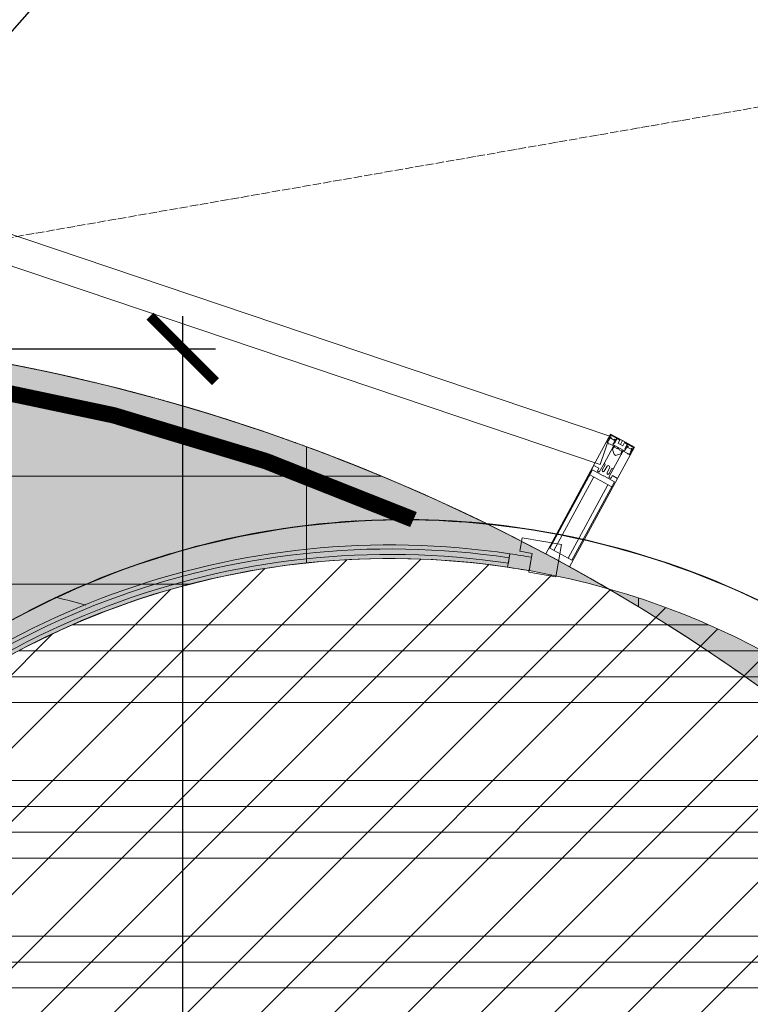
# Model space of a CAD drawing. Header units: millimetres. Extents: x -57162 to 485422, y -209335 to -9481.
# Tile 496 of 656: x 68760 to 70102, y -17145 to -15337. Entities that reach past the tile are written whole.
import ezdxf
from ezdxf import colors
from ezdxf.entities.mleader import LeaderData, LeaderLine
from ezdxf.math import Vec2, Vec3

# ---------------------------------------------------------------- set-up
doc = ezdxf.new("R2010")
doc.units = ezdxf.units.MM
for name, pattern in [('( Hidden )', [0.375, 0.25, -0.125]), ('-d1-01', [1, 0, -1]), ('-D1d1-15x02', [19, 15, -2, 0, -2]), ('DASHDOT', [25.4, 12.7, -6.35, 0, -6.35])]:
    doc.linetypes.add(name, pattern=pattern)
doc.layers.get('Defpoints').update_dxf_attribs({"color": 31})
for name, color, linetype, lineweight, true_color in [('_Разделитель помещений_', 7, '-d1-01', 5, 0x0080c0), ('dim_razv', 7, 'DASHDOT', 9, 0x183018), ('EOM vinoski', 7, 'Continuous', 5, 0x423200), ('pol', 7, 'Continuous', 15, 0x55666d), ('pot sh', 7, 'Continuous', 15, 0x261e3e)]:
    doc.layers.add(name, color=color, linetype=linetype, lineweight=lineweight, true_color=true_color)
for name, color, linetype, lineweight in [('dim_light', 12, 'Continuous', 9), ('Импосты витража', 7, 'Continuous', 5), ('Оси', 7, 'Continuous', 5), ('Панели витража', 7, 'Continuous', 5), ('Перекрытия', 7, 'Continuous', 5), ('Термическая_воздушная прослойка _3_', 7, 'Continuous', 5), ('Элементы узлов', 7, 'Continuous', 5)]:
    doc.layers.add(name, color=color, linetype=linetype, lineweight=lineweight)
doc.styles.add('fl_iso paper', font='isocpeur.ttf', dxfattribs={"width": 0.8, "oblique": 10})
doc.styles.add('In tre', font='isocpeur.ttf', dxfattribs={"width": 0.8, "oblique": 10})
doc.dimstyles.new('In tre 1_75', dxfattribs={"dimtxt": 220, "dimasz": 120, "dimexe": 60, "dimexo": 10, "dimgap": 50, "dimtad": 1, "dimdec": 0, "dimrnd": 5, "dimzin": 0, "dimdsep": 46, "dimtxsty": 'fl_iso paper', "dimblk": 'ARCHTICK', "dimcen": 0, "dimdle": 60, "dimadec": 0, "dimazin": 0, "dimtfac": 1, "dimtdec": 0, "dimtofl": 0, "dimtmove": 1, "dimatfit": 1, "dimfxl": 1, "dimtfill": 1, "dimtolj": 1, "dimtzin": 0, "dimarcsym": 1})

# ---------------------------------------------------------------- blocks, each defined once
blk = doc.blocks.new('PAN_Door_Revolving - PAN_Door_Revolving-7997650-50_AS_Plan_L01_1 корпус_Маркировочный - зависимый 1')
at = {"layer": 'Панели витража'}
for p, q in [((-715.198729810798, 1338.760537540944), (-778.3911431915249, 1302.276380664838)), ((-685.1987298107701, 1286.799013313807), (-715.198729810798, 1338.760537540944)), ((-778.3911431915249, 1302.276380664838), (-765.8256077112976, 1280.512234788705)), ((-765.8256077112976, 1280.512234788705), (-745.9344645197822, 1291.996391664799)), ((-745.9344645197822, 1291.996391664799), (-728.5000000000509, 1261.799013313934)), ((-729.7500000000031, 1263.964076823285), (-742.2499999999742, 1285.614711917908)), ((-728.5000000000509, 1261.799013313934), (-685.1987298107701, 1286.799013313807)), ((-776.6215162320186, 1265.14792436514), (-764.1168982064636, 1243.489290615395)), ((-770.3692268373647, 1254.318641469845), (-776.6215162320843, 1265.147924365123)), ((-767.7524835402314, 1250.058048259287), (-772.985970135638, 1258.579234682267)), ((-764.116898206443, 1243.489290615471), (-767.8701185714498, 1249.990058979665))]:
    blk.add_line(p, q, dxfattribs=at)
for centre, radius, start, end in [((1.808410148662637e-13, -1.244348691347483e-13), 1484.500000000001, 120.0000000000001, 121.5440273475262), ((1.808410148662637e-13, -1.244348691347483e-13), 1484.5, 121.5440273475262, 178.6490144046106), ((2.552222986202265e-13, -1.627829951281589e-13), 1477.000000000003, 121.5571422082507, 238.4428577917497), ((2.552222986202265e-13, -1.627829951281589e-13), 1467.000000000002, 121.557142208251, 238.4428577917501), ((1.808410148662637e-13, -1.244348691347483e-13), 1459.5, 120.0000000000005, 121.57048179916), ((1.808410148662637e-13, -1.244348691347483e-13), 1459.500000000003, 121.5704817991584, 178.6258687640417)]:
    blk.add_arc(centre, radius, start, end, dxfattribs=at)
blk = doc.blocks.new('Rectangular Mullion - 50Wx250H-2623690-50_AS_Plan_L01_1 корпус_Маркировочный - зависимый 1')
at = {"layer": 'Элементы узлов'}
for p, q in [((-24.99999999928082, 65.24999999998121), (-24.99999999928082, 250.0000000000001)), ((-24.99999999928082, 250.0000000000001), (1.10097131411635e-10, 250.0000000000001)), ((-23.00000000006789, 237.2999998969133), (0, 237.2999998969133)), ((-23.00000000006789, 237.2999998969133), (-23.00000000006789, 73.55000000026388)), ((-14.90000002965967, 83.95000000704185), (-14.90000002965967, 237.2999998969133)), ((24.99999999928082, 250.0000000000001), (-1.10097131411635e-10, 250.0000000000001)), ((23.00000000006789, 237.2999998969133), (0, 237.2999998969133)), ((14.90000002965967, 83.95000000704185), (14.90000002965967, 237.2999998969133)), ((23.00000000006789, 237.2999998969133), (23.00000000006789, 73.55000000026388)), ((24.99999999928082, 65.24999999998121), (24.99999999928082, 250.0000000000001)), ((0, 83.95000000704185), (-23.00000000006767, 83.95000000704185)), ((-0.5000000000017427, 73.55000000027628), (-23.00000000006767, 73.55000000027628)), ((0, 83.95000000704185), (23.00000000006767, 83.95000000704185)), ((0.5000000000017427, 73.55000000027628), (23.00000000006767, 73.55000000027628)), ((-14.00000000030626, 65.24999999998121), (-24.99999999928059, 65.24999999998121)), ((-14.00000000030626, 71.25000000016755), (-14.00000000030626, 65.24999999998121)), ((-10.00000000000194, 71.25000000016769), (-14.00000000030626, 71.25000000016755)), ((-10.00000000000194, 53.00000000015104), (-10.00000000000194, 71.25000000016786)), ((-8.700000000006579, 53.00000000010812), (-7.037932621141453, 54.66206737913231)), ((-7.037932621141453, 65.22019715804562), (-5.866025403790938, 67.25000000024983)), ((-7.037932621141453, 65.22019715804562), (-7.037932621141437, 54.66206737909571)), ((-4.133974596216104, 67.2500000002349), (-5.866025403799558, 67.25000000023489)), ((-4.133974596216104, 67.2500000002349), (-2.921875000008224, 65.06465906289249)), ((-2.921875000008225, 65.06465906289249), (-2.921875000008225, 54.6218750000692)), ((-1.300000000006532, 53.0000000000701), (-2.921875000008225, 54.6218750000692)), ((1.300000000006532, 53.0000000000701), (2.921875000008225, 54.6218750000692)), ((4.133974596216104, 67.2500000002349), (2.921875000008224, 65.06465906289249)), ((2.921875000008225, 65.06465906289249), (2.921875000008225, 54.6218750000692)), ((4.133974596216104, 67.2500000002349), (5.866025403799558, 67.25000000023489)), ((7.037932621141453, 65.22019715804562), (5.866025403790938, 67.25000000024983)), ((7.037932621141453, 65.22019715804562), (7.037932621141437, 54.66206737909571)), ((8.700000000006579, 53.00000000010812), (7.037932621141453, 54.66206737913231)), ((10.00000000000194, 71.25000000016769), (14.00000000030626, 71.25000000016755)), ((10.00000000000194, 53.00000000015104), (10.00000000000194, 71.25000000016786)), ((14.00000000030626, 71.25000000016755), (14.00000000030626, 65.24999999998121)), ((14.00000000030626, 65.24999999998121), (24.99999999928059, 65.24999999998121)), ((-8.700000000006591, 53.00000000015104), (-10.00000000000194, 53.00000000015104)), ((-10.00000000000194, 53.00000000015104), (-10.00000000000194, 16.99995160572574)), ((6.526812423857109e-12, 53.00000000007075), (-1.300000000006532, 53.00000000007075)), ((-6.526812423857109e-12, 53.00000000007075), (1.300000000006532, 53.00000000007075)), ((8.700000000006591, 53.00000000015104), (10.00000000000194, 53.00000000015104)), ((10.00000000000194, 53.00000000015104), (10.00000000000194, 16.99995160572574)), ((-8.499999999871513, 22.992756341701), (-1.514655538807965, 29.97810080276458)), ((-8.50000000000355, 18.45620160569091), (-8.50000000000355, 22.99275634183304)), ((-7.500000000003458, 18.45620160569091), (-8.50000000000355, 18.45620160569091)), ((-7.500000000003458, 16.99995160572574), (-7.500000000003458, 18.45620160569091)), ((-1.514655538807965, 29.97810080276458), (0, 29.97810080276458)), ((1.514655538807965, 29.97810080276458), (0, 29.97810080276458)), ((8.499999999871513, 22.992756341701), (1.514655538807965, 29.97810080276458)), ((7.500000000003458, 18.45620160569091), (8.50000000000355, 18.45620160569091)), ((7.500000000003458, 16.99995160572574), (7.500000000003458, 18.45620160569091)), ((8.50000000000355, 18.45620160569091), (8.50000000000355, 22.99275634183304)), ((-23.84999999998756, 14.57300708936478), (-24.99999999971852, 14.2340920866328)), ((-24.99999999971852, -3.563309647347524e-11), (-24.99999999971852, 14.2340920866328)), ((-22.31562543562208, 16.99995160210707), (-23.84999999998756, 16.99995160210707)), ((-23.84999999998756, 16.99995160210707), (-23.84999999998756, 14.57300708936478)), ((-22.5154942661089, 10.57659988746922), (-23.84999999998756, 14.57300708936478)), ((-22.5154942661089, 10.57659988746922), (-23.69999999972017, 9.887595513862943)), ((-23.69999999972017, 1.299999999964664), (-23.69999999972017, 9.887595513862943)), ((-23.69999999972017, 1.299999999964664), (-11.79999999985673, 1.299999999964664)), ((-23.23052442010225, 10.16068049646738), (-22.4999999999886, 7.97299933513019)), ((-22.4999999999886, 7.972999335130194), (-22.4999999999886, 4.498266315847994)), ((-21.2999999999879, 4.498266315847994), (-22.4999999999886, 4.498266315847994)), ((-22.31562543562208, 16.99995160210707), (-22.31562543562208, 16.0159351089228)), ((-22.31562543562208, 16.0159351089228), (-21.32717362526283, 16.0159351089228)), ((-18.99594636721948, 17.64827800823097), (-21.32717362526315, 16.01593510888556)), ((-21.2999999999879, 4.498266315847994), (-21.2999999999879, 6.499951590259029)), ((-21.2999999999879, 6.499951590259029), (-14.19999999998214, 6.499951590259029)), ((-18.37175191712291, 16.59995159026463), (-18.99594636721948, 17.64827800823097)), ((-7.381216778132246, 16.59995159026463), (-18.37175191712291, 16.59995159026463)), ((-14.19999999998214, 6.499951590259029), (-14.19999999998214, 4.498266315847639)), ((-13.17298132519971, 4.498266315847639), (-14.19999999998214, 4.498266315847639)), ((-13.17298132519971, 4.498266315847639), (-12.19750689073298, 7.212514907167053)), ((-12.69968128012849, 7.622988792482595), (-11.34289360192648, 11.39823795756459)), ((-12.69968128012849, 7.622988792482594), (-11.79999999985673, 6.887595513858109)), ((-12.19999999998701, 9.01334733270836), (-12.19999999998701, 14.79995160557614)), ((-12.19999999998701, 14.79995160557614), (1.241278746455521e-11, 14.79995160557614)), ((-11.79999999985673, 1.299999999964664), (-11.79999999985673, 6.887595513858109)), ((-10.49999999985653, 11.23409208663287), (-11.26476860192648, 11.39823795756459)), ((-10.49999999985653, 1.499999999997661), (-10.49999999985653, 11.23409208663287)), ((-4.799999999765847, 1.499999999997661), (-10.49999999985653, 1.499999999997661)), ((-10.00000000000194, 16.99995160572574), (-7.500000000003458, 16.99995160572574)), ((-7.381216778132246, 17.9999515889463), (-7.381216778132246, 16.59995159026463)), ((-2.629720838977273, 17.9999515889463), (-7.381216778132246, 17.9999515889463)), ((0, 7.99999999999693), (-4.799999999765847, 7.99999999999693)), ((-4.799999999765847, 1.499999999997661), (-4.799999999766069, 7.99999999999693)), ((-2.629720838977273, 17.9999515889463), (-2.629720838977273, 16.82962325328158)), ((-2.629720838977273, 16.82962325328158), (1.241278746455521e-11, 16.82962325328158)), ((2.629720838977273, 16.82962325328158), (-1.241278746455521e-11, 16.82962325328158)), ((-1.241278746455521e-11, 14.79995160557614), (-1.241278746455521e-11, 16.82962325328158)), ((1.241278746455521e-11, 14.79995160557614), (1.241278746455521e-11, 16.82962325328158)), ((12.19999999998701, 14.79995160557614), (-1.241278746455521e-11, 14.79995160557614)), ((0, -3.563309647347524e-11), (0, 7.99999999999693)), ((0, 7.99999999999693), (4.799999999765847, 7.99999999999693)), ((0, -3.563309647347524e-11), (0, 7.99999999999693)), ((2.629720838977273, 17.9999515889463), (2.629720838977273, 16.82962325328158)), ((2.629720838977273, 17.9999515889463), (7.381216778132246, 17.9999515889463)), ((4.799999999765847, 1.499999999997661), (4.799999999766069, 7.99999999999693)), ((4.799999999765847, 1.499999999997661), (10.49999999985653, 1.499999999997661)), ((7.381216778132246, 17.9999515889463), (7.381216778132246, 16.59995159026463)), ((7.381216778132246, 16.59995159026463), (18.37175191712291, 16.59995159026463)), ((10.00000000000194, 16.99995160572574), (7.500000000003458, 16.99995160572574)), ((10.49999999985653, 11.23409208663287), (11.26476860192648, 11.39823795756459)), ((10.49999999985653, 1.499999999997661), (10.49999999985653, 11.23409208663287)), ((12.69968128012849, 7.622988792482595), (11.34289360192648, 11.39823795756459)), ((12.69968128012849, 7.622988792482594), (11.79999999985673, 6.887595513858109)), ((11.79999999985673, 1.299999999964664), (11.79999999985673, 6.887595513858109)), ((23.69999999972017, 1.299999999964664), (11.79999999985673, 1.299999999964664)), ((13.17298132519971, 4.498266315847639), (12.19750689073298, 7.212514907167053)), ((12.19999999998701, 9.01334733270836), (12.19999999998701, 14.79995160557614)), ((13.17298132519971, 4.498266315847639), (14.19999999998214, 4.498266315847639)), ((21.2999999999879, 6.499951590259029), (14.19999999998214, 6.499951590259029)), ((14.19999999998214, 6.499951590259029), (14.19999999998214, 4.498266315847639)), ((18.37175191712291, 16.59995159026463), (18.99594636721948, 17.64827800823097)), ((18.99594636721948, 17.64827800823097), (21.32717362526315, 16.01593510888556)), ((21.2999999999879, 4.498266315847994), (21.2999999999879, 6.499951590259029)), ((21.2999999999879, 4.498266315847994), (22.4999999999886, 4.498266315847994)), ((22.31562543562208, 16.0159351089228), (21.32717362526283, 16.0159351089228)), ((22.31562543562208, 16.99995160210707), (22.31562543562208, 16.0159351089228)), ((22.31562543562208, 16.99995160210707), (23.84999999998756, 16.99995160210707)), ((23.23052442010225, 10.16068049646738), (22.4999999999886, 7.97299933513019)), ((22.4999999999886, 7.972999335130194), (22.4999999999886, 4.498266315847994)), ((22.5154942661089, 10.57659988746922), (23.84999999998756, 14.57300708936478)), ((22.5154942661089, 10.57659988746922), (23.69999999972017, 9.887595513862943)), ((23.69999999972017, 1.299999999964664), (23.69999999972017, 9.887595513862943)), ((23.84999999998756, 16.99995160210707), (23.84999999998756, 14.57300708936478)), ((23.84999999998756, 14.57300708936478), (24.99999999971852, 14.2340920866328)), ((24.99999999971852, -3.563309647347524e-11), (24.99999999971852, 14.2340920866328)), ((-24.99999999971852, -3.563309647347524e-11), (1.400959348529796e-10, -3.563309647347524e-11)), ((24.99999999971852, -3.563309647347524e-11), (-1.400959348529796e-10, -3.563309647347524e-11))]:
    blk.add_line(p, q, dxfattribs=at)
for centre, radius, start, end in [((-0.5000000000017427, 73.05000000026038), 0.5000000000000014, 359.9999999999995, 89.9999999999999), ((0.5000000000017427, 73.05000000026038), 0.4999999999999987, 90.00000000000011, 180.0000000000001)]:
    blk.add_arc(centre, radius, start, end, dxfattribs=at)
blk = doc.blocks.new('Rectangular Mullion - R_StandardFrame_50Wx250H-4736492-50_AS_Plan_L01_1 корпус_Маркировочный - зависимый 1')
at = {"layer": 'Импосты витража', "lineweight": 9}
for p, q in [((-25.0000000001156, 1.386069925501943e-10), (-25.0000000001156, 250.0000000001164)), ((-25.0000000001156, 250.0000000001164), (25.0000000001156, 250.0000000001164)), ((25.0000000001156, 250.0000000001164), (25.00000000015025, 1.386069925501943e-10)), ((25.00000000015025, 1.386069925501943e-10), (-25.0000000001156, 1.386069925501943e-10))]:
    blk.add_line(p, q, dxfattribs=at)
blk = doc.blocks.new('System Panel - A_PAN_Glass-8111803-50_AS_Plan_L01_1 корпус_Маркировочный - зависимый 1')
at = {"layer": 'Панели витража'}
for p, q in [((627.5965579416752, 0), (-627.5965579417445, 0)), ((-627.5965579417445, 0), (-627.5965579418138, -54.99999999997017)), ((627.5965579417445, -54.99999999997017), (627.5965579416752, 0)), ((-627.5965579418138, -54.99999999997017), (627.5965579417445, -54.99999999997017))]:
    blk.add_line(p, q, dxfattribs=at)
blk = doc.blocks.new('_ArchTick')
at = {"color": 0, "linetype": 'ByBlock', "lineweight": 9, "const_width": 0.15}
blk.add_lwpolyline([(-0.5, -0.5), (0.5, 0.5)], dxfattribs=at)
blk = doc.blocks.new('*D488')
at = {"layer": 'Defpoints', "color": 0, "transparency": 16777216}
for p in [(67729.58622058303, -15941.43052791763), (69059.84770952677, -15941.43052791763), (67739.61951208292, -36829.07333287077)]:
    blk.add_point(p, dxfattribs=at)
at = {"layer": 'dim_light', "color": 0, "lineweight": -2, "transparency": 16777216}
for p, q in [((69059.84770952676, -36889.07333287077), (69059.84770952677, -15881.43052791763)), ((67739.58622058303, -15941.43052791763), (69119.84770952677, -15941.43052791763)), ((67749.61951208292, -36829.07333287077), (69119.84770952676, -36829.07333287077))]:
    blk.add_line(p, q, dxfattribs=at)
at = {"layer": 'dim_light', "color": 0, "lineweight": -2, "transparency": 16777216, "xscale": 120, "yscale": 120, "zscale": 120}
for p, rotation in [((69059.84770952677, -15941.43052791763), 90), ((69059.84770952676, -36829.07333287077), 270)]:
    blk.add_blockref('_ArchTick', p, dxfattribs=dict(at, rotation=rotation))
at = {"layer": 'dim_light', "color": 0, "transparency": 16777216, "insert": (68899.84770952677, -26385.25193039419), "char_height": 220, "attachment_point": 5, "rotation": 90, "style": 'fl_iso paper', "bg_fill": 3, "box_fill_scale": 1.1, "bg_fill_color": 256, "bg_fill_true_color": 13158600, "bg_fill_transparency": 0}
blk.add_mtext('\\A1;20890', dxfattribs=at)
blk = doc.blocks.new('_DOT')
at = {"color": 0, "linetype": 'ByBlock'}
blk.add_line((-0.5, 0), (-1, 0), dxfattribs=at)
at = {"color": 0, "linetype": 'ByBlock', "const_width": 0.5}
blk.add_lwpolyline([(-0.25, 0, 1), (0.25, 0, 1)], format="xyb", close=True, dxfattribs=at)

msp = doc.modelspace()

# ---------------------------------------------------------------- hatches: boundary and pattern name
at = {"layer": 'pol'}
h = msp.add_hatch(dxfattribs=at)
h.set_pattern_fill('AR-B816', color=256, scale=3, angle=90)
h.set_pattern_definition([(90, (65629.11951209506, -23689.07333285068), (-609.5999999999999, 3.732723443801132e-14), []), (180, (65629.11951209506, -23689.07333285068), (-609.5999999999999, -609.5999999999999), [609.5999999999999, -609.5999999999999])])
edge = h.paths.add_edge_path()
edge.add_line((58029.11951211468, -33989.07333287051), (58029.11951211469, -32389.07333286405))
edge.add_line((58029.11951211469, -32389.07333286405), (65629.11984919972, -32389.07526452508))
edge.add_line((65629.11984919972, -32389.07526452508), (65629.11984919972, -25609.07333285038))
edge.add_line((65629.11984919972, -25609.07333285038), (65629.11951208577, -25609.07333283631))
edge.add_line((65629.11951208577, -25609.07333283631), (65629.1195120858, -24689.07333285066))
edge.add_line((65629.1195120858, -24689.07333285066), (65629.11951209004, -24689.07333285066))
edge.add_line((65629.11951209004, -24689.07333285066), (65629.11951209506, -23689.07333285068))
edge.add_line((65629.11951209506, -23689.07333285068), (64929.11951213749, -23689.07333285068))
edge.add_line((64929.11951213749, -23689.07333285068), (64929.11984921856, -19949.07333285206))
edge.add_line((64929.11984921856, -19949.07333285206), (64929.11984921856, -18849.07333285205))
edge.add_line((64929.11984921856, -18849.07333285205), (64929.11951213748, -18749.07333285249))
edge.add_line((64929.11951213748, -18749.07333285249), (65229.11951213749, -18749.07333285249))
edge.add_line((65229.11951213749, -18749.07333285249), (65229.11951213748, -17449.07333285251))
edge.add_line((65229.11951213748, -17449.07333285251), (64929.11984921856, -17449.07333285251))
edge.add_line((64929.11984921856, -17449.07333285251), (64929.11984921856, -16402.75235683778))
edge.add_line((64929.11984921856, -16402.75235683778), (66956.9052384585, -16048.87254699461))
edge.add_line((66956.9052384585, -16048.87254699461), (67025.67175257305, -16442.91518156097))
edge.add_line((67025.67175257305, -16442.91518156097), (67419.71631880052, -16374.1483303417))
edge.add_line((67419.71631880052, -16374.1483303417), (67350.94884319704, -15980.100186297))
edge.add_line((67350.94884319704, -15980.100186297), (67477.41018830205, -15958.03441888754))
edge.add_arc((68079.03680542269, -19406.02287268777), 3500.082708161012, 0.0016709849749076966, 99.89768266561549, ccw=False)
edge.add_line((71579.1195120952, -19405.9207956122), (71579.09736741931, -19409.0733328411))
edge.add_line((71579.09736741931, -19409.0733328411), (70499.0970303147, -19409.0733328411))
edge.add_line((70499.0970303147, -19409.0733328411), (70499.0970303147, -20569.07333284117))
edge.add_line((70499.0970303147, -20569.07333284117), (71579.15426747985, -20569.03418163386))
edge.add_line((71579.15426747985, -20569.03418163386), (71579.15426747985, -23609.07333284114))
edge.add_line((71579.15426747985, -23609.07333284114), (70499.11951213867, -23609.07333284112))
edge.add_line((70499.11951213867, -23609.07333284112), (70499.11951213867, -24769.07333284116))
edge.add_line((70499.11951213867, -24769.07333284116), (71579.14149185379, -24769.07333284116))
edge.add_line((71579.14149185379, -24769.07333284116), (71579.09703031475, -28309.07333287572))
edge.add_line((71579.09703031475, -28309.07333287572), (70499.0970303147, -28309.07333287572))
edge.add_line((70499.0970303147, -28309.07333287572), (70499.11945653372, -29469.09575908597))
edge.add_line((70499.11945653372, -29469.09575908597), (71579.14149179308, -29469.07333287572))
edge.add_line((71579.14149179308, -29469.07333287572), (71579.09735795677, -34259.0733328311))
edge.add_line((71579.09735795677, -34259.0733328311), (70499.1195121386, -34259.07333283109))
edge.add_line((70499.1195121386, -34259.07333283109), (70499.119512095, -35419.07333287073))
edge.add_line((70499.119512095, -35419.07333287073), (71579.09736175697, -35419.07332907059))
edge.add_line((71579.09736175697, -35419.07332907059), (71569.8344383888, -36829.08094302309))
edge.add_line((71569.8344383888, -36829.08094302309), (67589.11951209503, -36829.07333287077))
edge.add_line((67589.11951209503, -36829.07333287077), (67589.11951209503, -36229.0733328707))
edge.add_line((67589.11951209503, -36229.0733328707), (66589.11951209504, -36229.07333287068))
edge.add_line((66589.11951209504, -36229.07333287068), (66589.11951209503, -36009.07333287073))
edge.add_line((66589.11951209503, -36009.07333287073), (66389.11951209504, -36009.07333287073))
edge.add_line((66389.11951209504, -36009.07333287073), (66389.11951209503, -35109.07333287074))
edge.add_line((66389.11951209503, -35109.07333287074), (66589.11951209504, -35109.07333287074))
edge.add_line((66589.11951209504, -35109.07333287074), (66589.11951209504, -33989.07333286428))
edge.add_line((66589.11951209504, -33989.07333286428), (58929.11951211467, -33989.07333287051))
edge.add_line((58929.11951211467, -33989.07333287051), (58929.11951211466, -34189.07333287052))
edge.add_line((58929.11951211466, -34189.07333287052), (58129.11951211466, -34189.07333287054))
edge.add_line((58129.11951211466, -34189.07333287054), (58129.11951211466, -33989.07333287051))
edge.add_line((58129.11951211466, -33989.07333287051), (58029.11951211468, -33989.07333287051))
edge = h.paths.add_edge_path(flags=16)
edge.add_arc((69441.03306440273, -17785.74891107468), 1459.500000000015, 0, 360)
at = {"layer": 'pol', "true_color": 0xa6a6a6}
h = msp.add_hatch(color=253, dxfattribs=at)
h.dxf.hatch_style = 1
edge = h.paths.add_edge_path()
edge.add_line((58029.11951211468, -33989.07333287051), (58029.11951211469, -32389.07333286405))
edge.add_line((58029.11951211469, -32389.07333286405), (65629.11984919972, -32389.07526452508))
edge.add_line((65629.11984919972, -32389.07526452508), (65629.11984919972, -25609.07333285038))
edge.add_line((65629.11984919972, -25609.07333285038), (65629.11951208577, -25609.07333283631))
edge.add_line((65629.11951208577, -25609.07333283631), (65629.1195120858, -24689.07333285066))
edge.add_line((65629.1195120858, -24689.07333285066), (65629.11951209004, -24689.07333285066))
edge.add_line((65629.11951209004, -24689.07333285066), (65629.11951209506, -23689.07333285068))
edge.add_line((65629.11951209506, -23689.07333285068), (64929.11951213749, -23689.07333285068))
edge.add_line((64929.11951213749, -23689.07333285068), (64929.11984921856, -19949.07333285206))
edge.add_line((64929.11984921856, -19949.07333285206), (64929.11984921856, -18849.07333285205))
edge.add_line((64929.11984921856, -18849.07333285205), (64929.11951213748, -18749.07333285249))
edge.add_line((64929.11951213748, -18749.07333285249), (65229.11951213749, -18749.07333285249))
edge.add_line((65229.11951213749, -18749.07333285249), (65229.11951213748, -17449.07333285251))
edge.add_line((65229.11951213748, -17449.07333285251), (64929.11984921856, -17449.07333285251))
edge.add_line((64929.11984921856, -17449.07333285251), (64929.11984921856, -16402.75235683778))
edge.add_line((64929.11984921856, -16402.75235683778), (66956.9052384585, -16048.87254699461))
edge.add_line((66956.9052384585, -16048.87254699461), (67025.67175257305, -16442.91518156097))
edge.add_line((67025.67175257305, -16442.91518156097), (67419.71631880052, -16374.1483303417))
edge.add_line((67419.71631880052, -16374.1483303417), (67350.94884319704, -15980.100186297))
edge.add_line((67350.94884319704, -15980.10018629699), (67477.41018830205, -15958.03441888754))
edge.add_arc((68079.03680542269, -19406.02287268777), 3500.082708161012, 0.0016709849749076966, 99.89768266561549, ccw=False)
edge.add_line((71579.1195120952, -19405.9207956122), (71579.09736741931, -19409.0733328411))
edge.add_line((71579.09736741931, -19409.0733328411), (70499.0970303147, -19409.0733328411))
edge.add_line((70499.0970303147, -19409.0733328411), (70499.0970303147, -20569.07333284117))
edge.add_line((70499.0970303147, -20569.07333284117), (71579.15426747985, -20569.03418163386))
edge.add_line((71579.15426747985, -20569.03418163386), (71579.15426747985, -23609.07333284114))
edge.add_line((71579.15426747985, -23609.07333284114), (70499.11951213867, -23609.07333284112))
edge.add_line((70499.11951213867, -23609.07333284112), (70499.11951213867, -24769.07333284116))
edge.add_line((70499.11951213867, -24769.07333284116), (71579.14149185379, -24769.07333284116))
edge.add_line((71579.14149185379, -24769.07333284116), (71579.09703031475, -28309.07333287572))
edge.add_line((71579.09703031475, -28309.07333287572), (70499.0970303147, -28309.07333287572))
edge.add_line((70499.0970303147, -28309.07333287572), (70499.11945653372, -29469.09575908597))
edge.add_line((70499.11945653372, -29469.09575908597), (71579.14149179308, -29469.07333287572))
edge.add_line((71579.14149179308, -29469.07333287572), (71579.09735795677, -34259.0733328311))
edge.add_line((71579.09735795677, -34259.0733328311), (70499.1195121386, -34259.07333283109))
edge.add_line((70499.1195121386, -34259.07333283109), (70499.119512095, -35419.07333287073))
edge.add_line((70499.119512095, -35419.07333287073), (71579.09736175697, -35419.07332907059))
edge.add_line((71579.09736175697, -35419.07332907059), (71569.8344383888, -36829.08094302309))
edge.add_line((71569.8344383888, -36829.08094302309), (67589.11951209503, -36829.07333287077))
edge.add_line((67589.11951209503, -36829.07333287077), (67589.11951209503, -36229.0733328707))
edge.add_line((67589.11951209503, -36229.0733328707), (66589.11951209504, -36229.07333287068))
edge.add_line((66589.11951209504, -36229.07333287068), (66589.11951209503, -36009.07333287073))
edge.add_line((66589.11951209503, -36009.07333287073), (66389.11951209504, -36009.07333287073))
edge.add_line((66389.11951209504, -36009.07333287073), (66389.11951209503, -35109.07333287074))
edge.add_line((66389.11951209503, -35109.07333287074), (66589.11951209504, -35109.07333287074))
edge.add_line((66589.11951209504, -35109.07333287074), (66589.11951209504, -33989.07333286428))
edge.add_line((66589.11951209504, -33989.07333286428), (58929.11951211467, -33989.07333287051))
edge.add_line((58929.11951211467, -33989.07333287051), (58929.11951211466, -34189.07333287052))
edge.add_line((58929.11951211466, -34189.07333287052), (58129.11951211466, -34189.07333287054))
edge.add_line((58129.11951211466, -34189.07333287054), (58129.11951211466, -33989.07333287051))
edge.add_line((58129.11951211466, -33989.07333287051), (58029.11951211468, -33989.07333287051))
edge = h.paths.add_edge_path(flags=16)
edge.add_arc((69441.03306440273, -17785.74891107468), 1459.500000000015, 0, 360)
at = {"layer": 'pol'}
h = msp.add_hatch(dxfattribs=at)
h.set_pattern_fill('ANSI34', color=256, scale=15, angle=315)
h.set_pattern_definition([(0, (14841.9268792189, 52417.64708524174), (5.684341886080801e-14, 285.7500000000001), []), (0, (14889.55189979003, 52370.0220646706), (5.684341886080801e-14, 285.7500000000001), []), (0, (14937.17692036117, 52322.39704409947), (5.684341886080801e-14, 285.7500000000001), []), (0, (14984.80204699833, 52274.77191746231), (5.684341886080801e-14, 285.7500000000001), [])])
edge = h.paths.add_edge_path(flags=17)
edge.add_arc((69441.03306440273, -17785.7489110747), 1459.500000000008, 0, 360)
at = {"layer": 'pot sh', "true_color": 0x817863}
h = msp.add_hatch(dxfattribs=at)
h.set_pattern_fill('ANSI31', color=8, scale=350, angle=315)
h.set_pattern_definition([(0, (64929.11984921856, -19509.57333287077), (3.410605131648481e-13, 1111.25), [])])
h.paths.add_polyline_path([(65629.11984919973, -32389.07526452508), (67668.61243544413, -32389.07201390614), (67668.61243544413, -19509.57333287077), (64929.11951213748, -19509.57333287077), (64929.11984921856, -23689.07333286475), (65629.11951209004, -23689.07333285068), (65629.11951209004, -24689.07333285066), (65629.11956866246, -24689.07330574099), (65629.11956866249, -25609.07330572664), (65629.11951209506, -25609.07333285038)], flags=16)
edge = h.paths.add_edge_path()
edge.add_arc((69441.0330644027, -17785.74891107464), 1459.499999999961, 74.04748908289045, 385.851943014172)
edge.add_arc((68079.0368054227, -19406.02287268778), 3500.082708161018, 0.0016709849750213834, 40.14707139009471, ccw=False)
edge.add_line((71579.11951209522, -19405.9207956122), (71579.09736741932, -19409.0733328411))
edge.add_line((71579.09736741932, -19409.0733328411), (70499.09703031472, -19409.0733328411))
edge.add_line((70499.09703031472, -19409.0733328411), (70499.09703031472, -20569.07333284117))
edge.add_line((70499.09703031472, -20569.07333284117), (71579.15426747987, -20569.03418163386))
edge.add_line((71579.15426747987, -20569.03418163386), (71579.15426747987, -23609.07333284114))
edge.add_line((71579.15426747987, -23609.07333284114), (70499.11951213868, -23609.07333284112))
edge.add_line((70499.11951213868, -23609.07333284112), (70499.11951213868, -24769.07333284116))
edge.add_line((70499.11951213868, -24769.07333284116), (71579.1414918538, -24769.07333284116))
edge.add_line((71579.1414918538, -24769.07333284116), (71579.09703031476, -28309.07333287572))
edge.add_line((71579.09703031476, -28309.07333287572), (70499.09703031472, -28309.07333287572))
edge.add_line((70499.09703031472, -28309.07333287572), (70499.11945653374, -29469.09575908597))
edge.add_line((70499.11945653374, -29469.09575908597), (71579.1414917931, -29469.07333287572))
edge.add_line((71579.1414917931, -29469.07333287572), (71579.09735795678, -34259.0733328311))
edge.add_line((71579.09735795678, -34259.0733328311), (70499.11951213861, -34259.07333283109))
edge.add_line((70499.11951213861, -34259.07333283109), (70499.11951209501, -35419.07333287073))
edge.add_line((70499.11951209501, -35419.07333287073), (71579.09736175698, -35419.07332907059))
edge.add_line((71579.09736175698, -35419.07332907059), (71579.09736741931, -36829.07526453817))
edge.add_line((71579.09736741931, -36829.07526453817), (67589.11951209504, -36829.07333287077))
edge.add_line((67589.11951209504, -36829.07333287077), (67589.11951209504, -36229.0733328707))
edge.add_line((67589.11951209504, -36229.0733328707), (66589.11951209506, -36229.07333287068))
edge.add_line((66589.11951209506, -36229.07333287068), (66589.11951209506, -33989.07333286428))
edge.add_line((66589.11951209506, -33989.07333286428), (62879.11951209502, -33989.07333286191))
edge.add_line((62879.11951209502, -33989.07333286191), (62879.11951209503, -32389.07333285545))
edge.add_line((62879.11951209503, -32389.07333285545), (65629.11984919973, -32389.07526452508))
edge.add_line((65629.11984919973, -32389.07526452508), (65629.11984919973, -25609.07333285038))
edge.add_line((65629.11984919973, -25609.07333285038), (65629.11956866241, -25609.07330572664))
edge.add_line((65629.11956866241, -25609.07330572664), (65629.11956866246, -24689.07330574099))
edge.add_line((65629.11956866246, -24689.07330574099), (65629.11951209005, -24689.07333285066))
edge.add_line((65629.11951209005, -24689.07333285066), (65629.11951209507, -23689.07333285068))
edge.add_line((65629.11951209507, -23689.07333285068), (64929.11951213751, -23689.07333285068))
edge.add_line((64929.11951213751, -23689.07333285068), (64929.11984921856, -19949.07333285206))
edge.add_line((64929.11984921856, -19949.07333285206), (64929.11984921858, -18849.07333285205))
edge.add_line((64929.11984921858, -18849.07333285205), (64929.11951213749, -18749.07333285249))
edge.add_line((64929.11951213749, -18749.07333285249), (65229.11951213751, -18749.07333285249))
edge.add_line((65229.11951213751, -18749.07333285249), (65229.1195121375, -17449.07333285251))
edge.add_line((65229.1195121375, -17449.07333285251), (64929.11984921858, -17449.07333285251))
edge.add_line((64929.11984921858, -17449.07333285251), (64929.11984921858, -16402.75235683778))
edge.add_line((64929.11984921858, -16402.75235683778), (66956.90523845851, -16048.87254699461))
edge.add_line((66956.90523845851, -16048.87254699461), (67025.67175257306, -16442.91518156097))
edge.add_line((67025.67175257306, -16442.91518156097), (67419.71631880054, -16374.1483303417))
edge.add_line((67419.71631880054, -16374.1483303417), (67350.94884319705, -15980.100186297))
edge.add_line((67350.94884319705, -15980.100186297), (67477.41018830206, -15958.03441888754))
edge.add_arc((68079.03680542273, -19406.0228726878), 3500.082708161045, 59.75236070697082, 99.89768266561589, ccw=False)
at = {"layer": 'pot sh', "linetype": 'ByBlock', "lineweight": 0, "true_color": 0x878581}
h = msp.add_hatch(dxfattribs=at)
h.set_pattern_fill('ANSI31', color=252, scale=30)
h.set_pattern_definition([(45, (64528.01790364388, -92015.59357222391), (-67.35192090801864, 67.35192090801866), [])])
edge = h.paths.add_edge_path()
edge.add_arc((69441.03306440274, -17785.7489110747), 1459.500000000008, 0, 360)

# ---------------------------------------------------------------- linework, layer by layer
at = {"layer": '_Разделитель помещений_'}
for radius, start, end in [(3500.000000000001, 63.97329317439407, 99.8993036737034), (3500, 62.74092662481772, 63.93750899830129), (3499.999999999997, 46.01941875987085, 61.48006905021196)]:
    msp.add_arc((68079.11951209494, -19405.92079559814), radius, start, end, dxfattribs=at)
at = {"layer": 'Оси', "linetype": '-D1d1-15x02'}
msp.add_line((37481.37901746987, -21192.80057668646), (71987.9918249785, -15170.86470346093), dxfattribs=at)
at = {"layer": 'Перекрытия'}
for p, q in [((69616.65457223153, -16261.7423910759), (69614.84847163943, -16260.85982217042)), ((69614.84847163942, -16260.85982217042), (69616.65457223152, -16261.7423910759)), ((68826.00636718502, -16397.25505649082), (68827.19269887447, -16397.5498137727)), ((68827.19269887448, -16397.54981377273), (68826.00636718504, -16397.25505649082))]:
    msp.add_line(p, q, dxfattribs=at)
for centre, radius, start, end in [((68079.12013647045, -19405.92437337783), 3499.999999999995, 63.92167251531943, 99.8993036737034), ((68079.12013647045, -19405.92437337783), 3499.999999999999, 63.92167251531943, 99.8993036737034), ((68079.0973674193, -19405.93033741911), 3499.999999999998, 71.2033999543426, 72.74979878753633), ((68079.0973674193, -19405.93033741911), 3500.000000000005, 71.2033999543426, 72.74979878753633), ((68079.0973674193, -19405.93033741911), 3499.999999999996, 67.85197396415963, 69.39171022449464), ((68079.0973674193, -19405.93033741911), 3500.000000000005, 67.85197396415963, 69.39171022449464), ((68079.0973674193, -19405.93033741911), 3499.999999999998, 64.5011769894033, 66.03073317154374), ((68079.0973674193, -19405.93033741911), 3500.000000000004, 64.5011769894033, 66.03073317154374), ((69466.54109639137, -17755.41212128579), 1500.800000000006, 94.14923987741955, 96.65300897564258), ((69466.54109639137, -17755.41212128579), 1500.800000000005, 94.14923987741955, 96.65300897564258), ((69466.54109639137, -17755.41212128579), 1500.800000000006, 93.34851621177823, 93.7334859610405), ((69466.54109639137, -17755.41212128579), 1500.800000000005, 93.34851621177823, 93.7334859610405), ((69466.54109639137, -17755.41212128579), 1500.800000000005, 88.97521958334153, 91.47389653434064), ((69466.54109639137, -17755.41212128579), 1500.800000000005, 88.97521958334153, 91.47389653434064), ((69466.54109639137, -17755.41212128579), 1500.800000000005, 88.30167652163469, 88.56547134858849), ((69466.54109639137, -17755.41212128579), 1500.800000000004, 88.30167652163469, 88.56547134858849), ((69466.54109639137, -17755.41212128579), 1500.800000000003, 84.21873213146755, 86.29402773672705), ((69466.54109639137, -17755.41212128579), 1500.800000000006, 84.21873213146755, 86.29402773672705), ((68079.0973674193, -19405.93033741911), 3499.999999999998, 62.73686866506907, 63.90663601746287), ((68079.0973674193, -19405.93033741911), 3500.000000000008, 62.73686866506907, 63.90663601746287), ((69466.54109639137, -17755.41212128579), 1500.800000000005, 99.35841553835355, 101.8314977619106), ((69466.54109639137, -17755.41212128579), 1500.800000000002, 99.35841553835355, 101.8314977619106), ((69466.54109639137, -17755.41212128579), 1500.800000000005, 98.41113523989, 98.90133082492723), ((69466.54109639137, -17755.41212128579), 1500.800000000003, 98.41113523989, 98.90133082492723), ((69466.54109639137, -17755.41212128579), 1500.800000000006, 104.4973090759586, 107.0094662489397), ((69466.54109639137, -17755.41212128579), 1500.800000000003, 104.4973090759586, 107.0094662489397), ((69466.54109639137, -17755.41212128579), 1500.800000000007, 103.4867637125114, 104.0689981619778), ((69466.54109639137, -17755.41212128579), 1500.800000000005, 103.4867637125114, 104.0689981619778), ((69466.54109639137, -17755.41212128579), 1500.800000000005, 108.5732441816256, 109.2364797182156), ((69466.54109639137, -17755.41212128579), 1500.800000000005, 108.5732441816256, 109.2364797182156), ((68079.0973674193, -19405.93033741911), 3500, 45.85103409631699, 61.48766648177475), ((68079.0973674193, -19405.93033741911), 3500.000000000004, 45.85103409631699, 61.48766648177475), ((69466.54109639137, -17755.41212128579), 1500.800000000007, 109.6713587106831, 112.1869961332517), ((69466.54109639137, -17755.41212128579), 1500.800000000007, 109.6713587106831, 112.1869961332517), ((69466.54109639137, -17755.41212128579), 1500.800000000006, 114.8454188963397, 117.3641528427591), ((69466.54109639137, -17755.41212128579), 1500.800000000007, 114.8454188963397, 117.3641528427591), ((69466.54109639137, -17755.41212128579), 1500.800000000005, 113.6688712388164, 114.4037667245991), ((69466.54109639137, -17755.41212128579), 1500.800000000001, 113.6688712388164, 114.4037667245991), ((68079.0973674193, -19405.93033741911), 3100.000000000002, 74.98661083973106, 76.01253920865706), ((68079.0973674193, -19405.93033741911), 3099.999999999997, 74.98661083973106, 76.01253920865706)]:
    msp.add_arc(centre, radius, start, end, dxfattribs=at)
at = {"layer": 'Термическая_воздушная прослойка _3_'}
for radius, start, end in [(1500.800000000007, 319.9500000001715, 139.9500000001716), (1500.000000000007, 319.9500000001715, 139.9500000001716), (1500.800000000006, 139.9500000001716, 319.9500000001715), (1500.000000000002, 139.9500000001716, 319.9500000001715)]:
    msp.add_arc((69466.54109639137, -17755.41212128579), radius, start, end, dxfattribs=at)

# ---------------------------------------------------------------- block references
at = {"layer": 'Импосты витража', "lineweight": 5, "extrusion": (0, 0, -1), "rotation": 208.481682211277}
for name in ['Rectangular Mullion - 50Wx250H-2623690-50_AS_Plan_L01_1 корпус_Маркировочный - зависимый 1', 'Rectangular Mullion - R_StandardFrame_50Wx250H-4736492-50_AS_Plan_L01_1 корпус_Маркировочный - зависимый 1']:
    msp.add_blockref(name, (-69867.41116118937, -16109.78472750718), dxfattribs=at)
at = {"layer": 'Панели витража', "lineweight": 5}
for name, p, rotation in [('System Panel - A_PAN_Glass-8111803-50_AS_Plan_L01_1 корпус_Маркировочный - зависимый 1', (69249.09576305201, -15901.05443295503), 341.3463977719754), ('PAN_Door_Revolving - PAN_Door_Revolving-7997650-50_AS_Plan_L01_1 корпус_Маркировочный - зависимый 1', (69441.03306440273, -17785.7489110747), 319.9496518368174)]:
    msp.add_blockref(name, p, dxfattribs=dict(at, rotation=rotation))

# ---------------------------------------------------------------- next in the draw order: dimensions: what is measured, and where the dimension line sits
at = {"layer": 'dim_light'}
dim = msp.add_linear_dim(base=(69059.84770952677, -15941.43052791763), p1=(67739.61951208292, -36829.07333287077), p2=(67729.58622058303, -15941.43052791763), angle=90, dimstyle='In tre 1_75', dxfattribs=at)
dim.commit()
dim.dimension.update_dxf_attribs({"geometry": '*D488', "text_midpoint": (68899.84770952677, -26385.25193039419)})

# ---------------------------------------------------------------- next in the draw order: linework, layer by layer
msp.add_lwpolyline([(58029.1195121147, -32389.07333286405), (65629.11984919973, -32389.07526452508), (65629.11984919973, -25609.07333285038), (64929.1195121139, -25609.07333285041), (64929.11951211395, -24689.07333286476), (65629.11951209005, -24689.07333285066), (65629.11951209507, -23689.07333285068), (64929.11951213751, -23689.07333285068), (64929.11984921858, -19949.07333285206), (64929.11984921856, -19949.07333285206), (64929.11984921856, -18849.07333285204), (64929.11984921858, -18849.07333285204), (64929.11951213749, -18749.07333285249), (65229.11951213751, -18749.07333285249), (65229.1195121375, -17449.07333285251), (64929.11984921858, -17449.07333285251), (64929.11984921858, -16402.75235683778), (66956.90523845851, -16048.87254699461), (67025.67175257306, -16442.91518156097), (67419.71631880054, -16374.1483303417), (67350.94884319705, -15980.100186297), (67477.41018830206, -15958.03441888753, -0.1769808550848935), (69842.16281540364, -16382.45451114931)], format="xyb", dxfattribs=at)
at = {"layer": 'dim_razv', "color": 172, "linetype": '( Hidden )', "ltscale": 10, "true_color": 0x0000d6, "const_width": 30}
msp.add_lwpolyline([(64979.11984921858, -16444.78226629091), (66916.24552408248, -16106.72397417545), (66985.01203819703, -16500.76660874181), (67477.56774598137, -16414.80804471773), (67408.80051357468, -16020.76129422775), (67486.004651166, -16007.2902328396, -0.1490840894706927), (69483.4152719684, -16254.70698629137, -0.1490840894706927)], format="xyb", dxfattribs=at)
at = {"layer": 'pol'}
msp.add_lwpolyline([(67350.94884319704, -15980.100186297), (67477.41018830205, -15958.03441888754, -0.4657553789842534), (71579.1195120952, -19405.9207956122), (71579.09736741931, -19409.0733328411), (70499.0970303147, -19409.0733328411), (70499.0970303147, -20569.07333284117), (71579.15426747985, -20569.03418163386), (71579.15426747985, -23609.07333284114), (70499.11951213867, -23609.07333284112), (70499.11951213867, -24769.07333284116), (71579.14149185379, -24769.07333284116), (71579.09703031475, -28309.07333287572)], format="xyb", dxfattribs=at)
msp.add_circle((69441.03306440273, -17785.7489110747), 1459.500000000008, dxfattribs=at)
at = {"layer": 'pot sh'}
msp.add_lwpolyline([(58029.1195121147, -32389.07333286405), (65629.11984919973, -32389.07526452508), (65629.11984919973, -25609.07333285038), (64929.1195121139, -25609.07333285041), (64929.11951211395, -24689.07333286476), (65629.11951209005, -24689.07333285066), (65629.11951209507, -23689.07333285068), (64929.11951213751, -23689.07333285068), (64929.11984921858, -19949.07333285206), (64929.11984921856, -19949.07333285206), (64929.11984921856, -18849.07333285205), (64929.11984921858, -18849.07333285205), (64929.11951213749, -18749.07333285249), (65229.11951213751, -18749.07333285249), (65229.1195121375, -17449.07333285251), (64929.11984921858, -17449.07333285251), (64929.11984921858, -16402.75235683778), (66956.90523845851, -16048.87254699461), (67025.67175257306, -16442.91518156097), (67419.71631880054, -16374.1483303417), (67350.94884319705, -15980.100186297), (67477.41018830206, -15958.03441888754, -0.1769808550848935), (69842.16281540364, -16382.4545111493)], format="xyb", dxfattribs=at)
msp.add_circle((69441.03306440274, -17785.7489110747), 1459.500000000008, dxfattribs=at)

# ---------------------------------------------------------------- next in the draw order: leaders
at = {"layer": 'pol', "color": 0, "linetype": 'ByBlock'}
ml = msp.add_multileader_mtext('Standard', dxfattribs=at)
ml.set_content('Внутрипольные конвекторы', style='In tre')
ml.set_leader_properties()
ml.build(insert=Vec2(0, 0))
ml.multileader.update_dxf_attribs({"text_left_attachment_type": 6, "text_right_attachment_type": 6, "dogleg_length": 1, "arrow_head_size": 0, "scale": 49.99999999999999})
ctx = ml.context
ctx.base_point, ctx.scale, ctx.char_height, ctx.arrow_head_size, ctx.landing_gap_size, ctx.plane_origin = Vec3(69116.98111668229, -14994.22018850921), 49.99999999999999, 200, 0, 4.499999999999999, Vec3(74776.78795964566, -10154.28845071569)
ctx.left_attachment, ctx.right_attachment = 6, 6
notes = []
notes.append((ctx, [(1, (1, 1, 0), (69066.98111668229, -14994.22018850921), (1, 0), 49.99999999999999, [(1, [(68130.12654044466, -16058.03441880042)], 0, [])])]))
ctx.mtext.insert, ctx.mtext.width, ctx.mtext.defined_height, ctx.mtext.flow_direction = Vec3(69121.48111668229, -14734.22018850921), 1569.330065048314, 696.6098129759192, 5
ctx.mtext.has_bg_fill, ctx.mtext.bg_color, ctx.mtext.bg_scale_factor, ctx.mtext.bg_transparency, ctx.mtext.use_window_bg_color = 1, -1027028792, 1.5, 0, 1
for ctx, leaders in notes:
    for number, flags, end, landing, length, lines in leaders:
        leader = LeaderData()
        leader.index, (leader.has_last_leader_line, leader.has_dogleg_vector, leader.attachment_direction) = number, flags
        leader.last_leader_point, leader.dogleg_vector, leader.dogleg_length = Vec3(end), Vec3(landing), length
        for number, points, colour, breaks in lines:
            line = LeaderLine()
            line.index, line.vertices, line.color, line.breaks = number, Vec3.list(points), colors.encode_raw_color(colour), breaks
            leader.lines.append(line)
        ctx.leaders.append(leader)

# ---------------------------------------------------------------- next in the draw order: leaders
at = {"layer": 'EOM vinoski', "linetype": 'ByBlock', "lineweight": 0}
ml = msp.add_multileader_mtext('Standard', dxfattribs=at)
ml.set_content('Розетки силовые, h=300 мм', color=256, style='fl_iso paper')
ml.set_leader_properties(lineweight=5)
ml.set_arrow_properties(name='DOT')
ml.build(insert=Vec2(0, 0))
ml.multileader.update_dxf_attribs({"has_dogleg": 0, "text_left_attachment_type": 6, "text_right_attachment_type": 6, "dogleg_length": 0.5, "arrow_head_size": 40, "scale": 40})
ctx = ml.context
ctx.base_point, ctx.scale, ctx.char_height, ctx.arrow_head_size, ctx.landing_gap_size, ctx.plane_origin = Vec3(66301.49043485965, -14929.06045681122), 40, 200, 40, 80, Vec3(59082.93843272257, -14029.63743284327)
ctx.left_attachment, ctx.right_attachment = 6, 6
notes = []
notes.append((ctx, [(1, (1, 1, 0), (66281.49043485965, -14929.06045681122), (1, 0), 20, [(1, [(64919.11951213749, -16899.7922345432)], 0, [])])]))
ctx.mtext.insert, ctx.mtext.width, ctx.mtext.defined_height, ctx.mtext.line_spacing_factor, ctx.mtext.flow_direction = Vec3(66381.49043485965, -14689.06045681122), 3076.561588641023, 629.6778815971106, 0.9, 5
ctx.mtext.has_bg_fill, ctx.mtext.bg_color, ctx.mtext.bg_scale_factor, ctx.mtext.bg_transparency, ctx.mtext.use_window_bg_color = 1, -1027028792, 1.5, 0, 1
for ctx, leaders in notes:
    for number, flags, end, landing, length, lines in leaders:
        leader = LeaderData()
        leader.index, (leader.has_last_leader_line, leader.has_dogleg_vector, leader.attachment_direction) = number, flags
        leader.last_leader_point, leader.dogleg_vector, leader.dogleg_length = Vec3(end), Vec3(landing), length
        for number, points, colour, breaks in lines:
            line = LeaderLine()
            line.index, line.vertices, line.color, line.breaks = number, Vec3.list(points), colors.encode_raw_color(colour), breaks
            leader.lines.append(line)
        ctx.leaders.append(leader)

doc.saveas('drawing.dxf')
